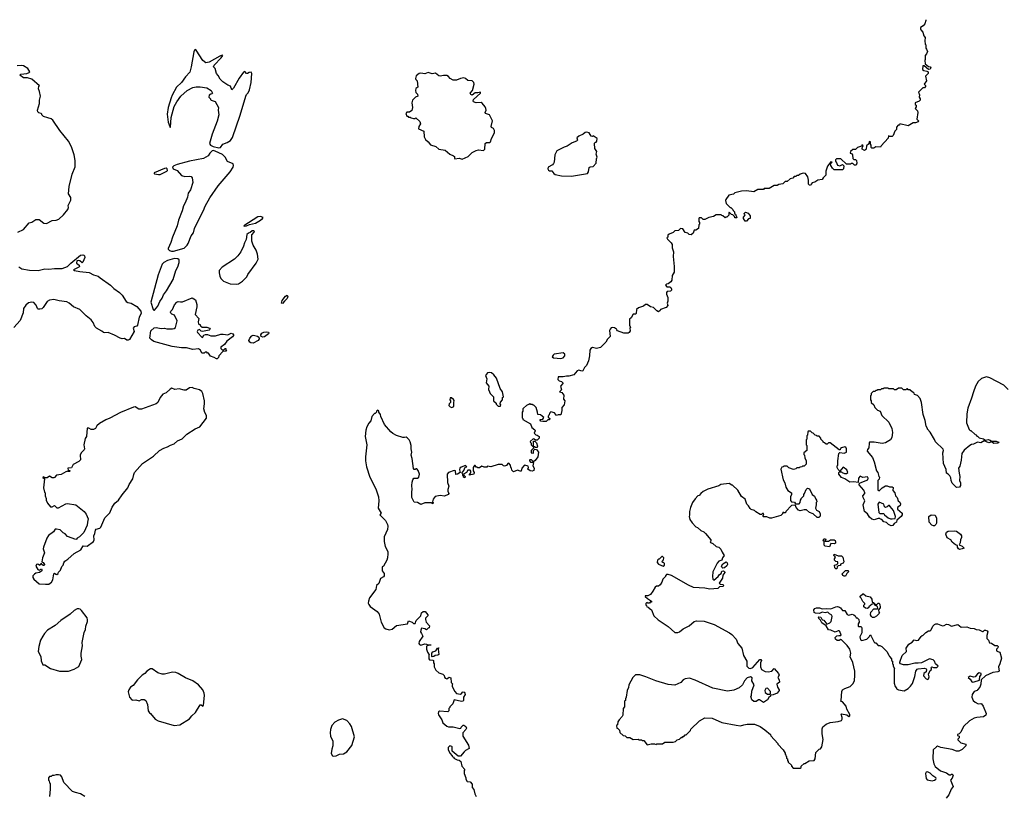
# Model space of a CAD drawing. Extents: x 2087054 to 2277909, y 548907 to 753496.
# Tile 408 of 444: x 2255167 to 2267264, y 663816 to 673355. Entities that reach past the tile are written whole.
import ezdxf

# ---------------------------------------------------------------- set-up
doc = ezdxf.new("R2010")
doc.units = 0

msp = doc.modelspace()

# ---------------------------------------------------------------- linework, layer by layer
at = {"layer": '0CON20XD'}
for points in [[(2266300, 673355), (2266302, 673345), (2266286, 673304), (2266269, 673281), (2266235, 673258), (2266233, 673245), (2266239, 673229), (2266263, 673203), (2266276, 673156), (2266292, 673135), (2266288, 673095), (2266292, 673055), (2266300, 673045), (2266300, 673005), (2266310, 672995), (2266320, 672965), (2266310, 672935), (2266292, 672915), (2266292, 672865), (2266288, 672855), (2266292, 672812), (2266332, 672782), (2266355, 672778), (2266360, 672765), (2266355, 672748), (2266335, 672742), (2266278, 672788), (2266262, 672788), (2266260, 672745), (2266275, 672730), (2266313, 672723), (2266327, 672717), (2266330, 672695), (2266298, 672662), (2266308, 672605), (2266280, 672565), (2266297, 672547), (2266298, 672535), (2266285, 672520), (2266262, 672518), (2266210, 672465), (2266222, 672432), (2266220, 672405), (2266230, 672385), (2266230, 672365), (2266217, 672353), (2266170, 672335), (2266170, 672315), (2266180, 672305), (2266180, 672285), (2266170, 672265), (2266197, 672237), (2266202, 672215), (2266190, 672135), (2266210, 672115), (2266205, 672100), (2266173, 672087), (2266145, 672088), (2266085, 672052), (2265982, 672078), (2265975, 672060), (2265962, 672058), (2265940, 672035), (2265940, 672005), (2265920, 671985), (2265900, 671935), (2265885, 671920), (2265855, 671920), (2265842, 671928), (2265838, 671902), (2265750, 671805), (2265745, 671790), (2265685, 671792), (2265662, 671778), (2265638, 671778), (2265630, 671785), (2265630, 671815), (2265620, 671825), (2265620, 671855), (2265605, 671860), (2265598, 671832), (2265570, 671805), (2265568, 671765), (2265560, 671755), (2265545, 671750), (2265520, 671765), (2265518, 671782), (2265530, 671805), (2265515, 671820), (2265508, 671802), (2265460, 671785), (2265438, 671762), (2265405, 671760), (2265374, 671736), (2265370, 671715), (2265385, 671710), (2265400, 671695), (2265402, 671652), (2265415, 671640), (2265438, 671638), (2265447, 671627), (2265452, 671595), (2265445, 671570), (2265425, 671570), (2265405, 671590), (2265385, 671590), (2265375, 671580), (2265325, 671580), (2265255, 671648), (2265203, 671647), (2265190, 671635), (2265190, 671615), (2265198, 671608), (2265215, 671570), (2265245, 671562), (2265275, 671578), (2265292, 671562), (2265290, 671525), (2265275, 671510), (2265265, 671510), (2265172, 671512), (2265152, 671532), (2265132, 671565), (2265130, 671585), (2265150, 671605), (2265135, 671610), (2265093, 671555), (2265073, 671495), (2265070, 671445), (2265037, 671413), (2265026, 671394), (2264974, 671386), (2264935, 671358), (2264905, 671350), (2264890, 671335), (2264885, 671320), (2264872, 671322), (2264860, 671335), (2264860, 671385), (2264850, 671425), (2264820, 671465), (2264795, 671472), (2264755, 671460), (2264735, 671440), (2264715, 671440), (2264705, 671430), (2264682, 671428), (2264665, 671410), (2264635, 671400), (2264595, 671370), (2264572, 671368), (2264545, 671340), (2264495, 671330), (2264475, 671320), (2264435, 671320), (2264377, 671283), (2264315, 671280), (2264305, 671270), (2264235, 671270), (2264185, 671242), (2264095, 671252), (2264035, 671250), (2263955, 671228), (2263937, 671213), (2263878, 671202), (2263843, 671147), (2263840, 671135), (2263848, 671098), (2263895, 671050), (2263905, 671050), (2263930, 671025), (2263932, 671012), (2263950, 670995), (2263950, 670975), (2263960, 670965), (2263978, 670922), (2263955, 670920), (2263948, 670938), (2263928, 670958), (2263912, 670962), (2263885, 670990), (2263880, 670985), (2263880, 670955), (2263855, 670930), (2263845, 670930), (2263835, 670920), (2263808, 670948), (2263795, 670950), (2263785, 670960), (2263725, 670960), (2263692, 670938), (2263633, 670927), (2263585, 670900), (2263565, 670900), (2263545, 670920), (2263515, 670920), (2263510, 670915), (2263510, 670875), (2263520, 670865), (2263520, 670845), (2263510, 670835), (2263508, 670792), (2263475, 670770), (2263455, 670770), (2263442, 670735), (2263418, 670712), (2263392, 670715), (2263375, 670732), (2263345, 670740), (2263315, 670788), (2263288, 670792), (2263260, 670765), (2263218, 670762), (2263195, 670740), (2263145, 670720), (2263132, 670708), (2263130, 670685), (2263120, 670675), (2263125, 670660), (2263172, 670615), (2263182, 670595), (2263184, 670554), (2263200, 670505), (2263197, 670445), (2263210, 670325), (2263207, 670255), (2263183, 670215), (2263178, 670155), (2263166, 670134), (2263135, 670110), (2263113, 670107), (2263100, 670095), (2263120, 670075), (2263153, 670073), (2263166, 670066), (2263176, 670045), (2263176, 670035), (2263165, 670022), (2263122, 670018), (2263112, 670005), (2263114, 669984), (2263132, 669945), (2263132, 669898), (2263122, 669875), (2263130, 669845), (2263108, 669822), (2263040, 669795), (2263036, 669784), (2263015, 669768), (2262995, 669778), (2262955, 669820), (2262919, 669829), (2262875, 669858), (2262855, 669858), (2262832, 669838), (2262772, 669818), (2262747, 669795), (2262740, 669745), (2262735, 669740), (2262705, 669740), (2262680, 669695), (2262660, 669675), (2262658, 669605), (2262670, 669575), (2262662, 669565), (2262666, 669534), (2262656, 669514), (2262645, 669506), (2262590, 669505), (2262510, 669535), (2262504, 669544), (2262500, 669555), (2262475, 669570), (2262445, 669573), (2262435, 669569), (2262421, 669555), (2262414, 669536), (2262420, 669465), (2262389, 669431), (2262370, 669395), (2262302, 669328), (2262255, 669317), (2262205, 669327), (2262184, 669316), (2262174, 669295), (2262170, 669225), (2262157, 669165), (2262131, 669109), (2262107, 669085), (2262085, 669042), (2262075, 669038), (2262035, 669052), (2262015, 669042), (2261976, 668994), (2261915, 668978), (2261885, 668978), (2261845, 668968), (2261782, 668968), (2261780, 668935), (2261795, 668920), (2261825, 668910), (2261840, 668895), (2261840, 668885), (2261810, 668855), (2261822, 668808), (2261800, 668785), (2261828, 668778), (2261852, 668745), (2261848, 668695), (2261863, 668673), (2261857, 668623), (2261828, 668592), (2261828, 668555), (2261815, 668500), (2261785, 668502), (2261763, 668493), (2261736, 668526), (2261693, 668537), (2261682, 668528), (2261668, 668492), (2261660, 668485), (2261662, 668472), (2261680, 668455), (2261678, 668442), (2261655, 668440), (2261635, 668418), (2261595, 668418), (2261570, 668425), (2261560, 668435), (2261560, 668445), (2261595, 668450), (2261608, 668468), (2261565, 668500), (2261534, 668504), (2261530, 668535), (2261512, 668592), (2261485, 668620), (2261475, 668620), (2261465, 668630), (2261445, 668630), (2261435, 668640), (2261428, 668632), (2261392, 668618), (2261358, 668582), (2261350, 668575), (2261350, 668545), (2261340, 668535), (2261340, 668465), (2261348, 668458), (2261350, 668445), (2261442, 668392), (2261458, 668345), (2261497, 668317), (2261500, 668305), (2261490, 668275), (2261510, 668255), (2261525, 668252), (2261550, 668235), (2261550, 668215), (2261525, 668190), (2261505, 668190), (2261490, 668205), (2261475, 668208), (2261440, 668175), (2261442, 668162), (2261450, 668155), (2261450, 668135), (2261472, 668112), (2261480, 668110), (2261478, 668092), (2261450, 668065), (2261450, 668035), (2261475, 668030), (2261480, 668035), (2261480, 668065), (2261495, 668080), (2261518, 668078), (2261540, 668045), (2261533, 667985), (2261499, 667941), (2261485, 667930), (2261475, 667930), (2261455, 667948), (2261435, 667950), (2261430, 667945), (2261430, 667935), (2261442, 667922), (2261475, 667920), (2261480, 667915), (2261472, 667875), (2261490, 667845), (2261485, 667820), (2261465, 667808), (2261440, 667815), (2261410, 667835), (2261418, 667855), (2261415, 667870), (2261375, 667882), (2261365, 667880), (2261338, 667845), (2261328, 667812), (2261315, 667810), (2261285, 667822), (2261235, 667802), (2261213, 667823), (2261210, 667845), (2261200, 667855), (2261198, 667885), (2261175, 667910), (2261164, 667906), (2261149, 667881), (2261125, 667870), (2261110, 667875), (2261095, 667890), (2261045, 667892), (2260955, 667862), (2260915, 667870), (2260905, 667860), (2260875, 667860), (2260845, 667870), (2260815, 667850), (2260795, 667850), (2260785, 667860), (2260775, 667860), (2260765, 667880), (2260755, 667880), (2260740, 667855), (2260740, 667815), (2260752, 667795), (2260746, 667774), (2260695, 667760), (2260692, 667768), (2260712, 667788), (2260712, 667812), (2260702, 667822), (2260675, 667822), (2260658, 667792), (2260620, 667775), (2260622, 667762), (2260640, 667745), (2260635, 667730), (2260620, 667735), (2260618, 667748), (2260610, 667755), (2260610, 667775), (2260600, 667785), (2260622, 667818)], [(2257613, 671783), (2257635, 671785), (2257665, 671825), (2257716, 671845), (2257758, 671872), (2257781, 671909), (2257878, 672182), (2257945, 672416), (2257955, 672438), (2257975, 672457), (2257990, 672495), (2258011, 672585), (2258019, 672695), (2258012, 672712), (2257985, 672707), (2257965, 672693), (2257952, 672695), (2257935, 672718), (2257915, 672710), (2257865, 672639), (2257795, 672514), (2257775, 672492), (2257758, 672538), (2257725, 672551), (2257665, 672591), (2257632, 672625), (2257605, 672668), (2257584, 672694), (2257567, 672755), (2257547, 672775), (2257555, 672795), (2257644, 672885), (2257662, 672915), (2257655, 672920), (2257625, 672909), (2257495, 672832), (2257455, 672826), (2257418, 672855), (2257335, 672982), (2257325, 672990), (2257315, 672982), (2257305, 672960), (2257275, 672775), (2257259, 672711), (2257205, 672655), (2257157, 672585), (2257095, 672525), (2257041, 672429), (2257029, 672395), (2256993, 672275), (2256981, 672195), (2256990, 672095), (2257013, 672043), (2257015, 672030), (2257020, 672035), (2257030, 672155), (2257065, 672288), (2257096, 672345), (2257147, 672415), (2257223, 672487), (2257295, 672522), (2257335, 672532), (2257385, 672532), (2257465, 672518), (2257519, 672485), (2257536, 672455), (2257527, 672443), (2257515, 672442), (2257495, 672430), (2257492, 672402), (2257510, 672385), (2257510, 672375), (2257520, 672365), (2257569, 672349), (2257608, 672275), (2257604, 672245), (2257612, 672185), (2257595, 672108), (2257530, 671950), (2257500, 671835), (2257512, 671815), (2257545, 671797), (2257613, 671783)], [(2255145, 670744), (2255215, 670779), (2255285, 670860), (2255315, 670870), (2255365, 670903), (2255405, 670900), (2255465, 670858), (2255495, 670853), (2255565, 670888), (2255616, 670894), (2255650, 670905), (2255705, 670958), (2255757, 671025), (2255767, 671047), (2255762, 671075), (2255795, 671140), (2255795, 671170), (2255768, 671215), (2255777, 671305), (2255811, 671459), (2255847, 671547), (2255850, 671625), (2255836, 671695), (2255804, 671795), (2255766, 671865), (2255659, 671995), (2255575, 672123), (2255555, 672138), (2255515, 672149), (2255460, 672165), (2255440, 672185), (2255440, 672195), (2255430, 672205), (2255403, 672213), (2255392, 672225), (2255388, 672245), (2255412, 672325), (2255412, 672365), (2255422, 672415), (2255412, 672475), (2255398, 672505), (2255403, 672537), (2255410, 672545), (2255315, 672626), (2255265, 672641), (2255215, 672640), (2255168, 672675), (2255180, 672685), (2255255, 672694), (2255282, 672705), (2255290, 672715), (2255266, 672756), (2255215, 672788), (2255195, 672792), (2255135, 672788)], [(2260605, 671644), (2260678, 671675), (2260726, 671724), (2260775, 671749), (2260805, 671756), (2260865, 671750), (2260882, 671765), (2260888, 671835), (2260904, 671846), (2260943, 671847), (2260952, 671855), (2260963, 671895), (2261002, 671965), (2261002, 671995), (2260988, 672018), (2260965, 672032), (2260960, 672045), (2260977, 672115), (2260938, 672185), (2260890, 672205), (2260886, 672215), (2260898, 672245), (2260896, 672265), (2260886, 672286), (2260849, 672329), (2260835, 672338), (2260775, 672333), (2260742, 672345), (2260738, 672355), (2260742, 672375), (2260828, 672455), (2260830, 672465), (2260795, 672457), (2260763, 672457), (2260725, 672430), (2260708, 672435), (2260702, 672455), (2260730, 672485), (2260749, 672565), (2260745, 672582), (2260725, 672603), (2260675, 672610), (2260644, 672634), (2260625, 672640), (2260585, 672632), (2260535, 672613), (2260495, 672612), (2260455, 672632), (2260435, 672658), (2260415, 672668), (2260375, 672672), (2260335, 672663), (2260317, 672667), (2260275, 672697), (2260235, 672690), (2260185, 672708), (2260145, 672692), (2260095, 672700), (2260074, 672696), (2260038, 672665), (2260031, 672635), (2260035, 672622), (2260052, 672605), (2260060, 672525), (2260035, 672510), (2260031, 672485), (2260035, 672460), (2260055, 672440), (2260060, 672415), (2260030, 672405), (2259993, 672365), (2259984, 672335), (2259993, 672275), (2259985, 672240), (2259955, 672220), (2259925, 672220), (2259912, 672205), (2259925, 672170), (2259935, 672170), (2259945, 672160), (2259965, 672160), (2259975, 672150), (2260005, 672140), (2260027, 672143), (2260035, 672150), (2260082, 672105), (2260092, 672075), (2260070, 672045), (2260068, 672015), (2260132, 671985), (2260138, 671915), (2260154, 671884), (2260186, 671856), (2260215, 671818), (2260278, 671798), (2260315, 671767), (2260395, 671752), (2260452, 671702), (2260498, 671685), (2260508, 671675), (2260508, 671655), (2260515, 671648), (2260565, 671653), (2260605, 671644)], [(2261945, 671433), (2262145, 671468), (2262157, 671485), (2262165, 671538), (2262175, 671548), (2262215, 671552), (2262250, 671595), (2262253, 671645), (2262262, 671665), (2262250, 671705), (2262260, 671735), (2262232, 671775), (2262228, 671835), (2262234, 671846), (2262248, 671852), (2262257, 671863), (2262262, 671895), (2262215, 671930), (2262205, 671922), (2262190, 671925), (2262165, 671967), (2262135, 671973), (2262115, 671968), (2262091, 671949), (2262035, 671926), (2262014, 671905), (2262020, 671875), (2262010, 671865), (2261955, 671843), (2261895, 671802), (2261855, 671789), (2261768, 671745), (2261741, 671695), (2261734, 671605), (2261725, 671588), (2261715, 671573), (2261662, 671545), (2261656, 671525), (2261665, 671508), (2261675, 671498), (2261705, 671498), (2261728, 671465), (2261745, 671453), (2261824, 671436), (2261945, 671433)], [(2257032, 670512), (2257055, 670514), (2257189, 670551), (2257224, 670585), (2257238, 670605), (2257275, 670699), (2257303, 670737), (2257315, 670789), (2257335, 670836), (2257427, 671013), (2257447, 671065), (2257505, 671167), (2257605, 671313), (2257754, 671485), (2257790, 671545), (2257796, 671566), (2257792, 671585), (2257720, 671615), (2257690, 671665), (2257660, 671700), (2257569, 671741), (2257545, 671749), (2257534, 671746), (2257504, 671716), (2257483, 671685), (2257425, 671652), (2257252, 671618), (2257102, 671578), (2257060, 671560), (2257044, 671545), (2257052, 671525), (2257104, 671505), (2257155, 671441), (2257195, 671429), (2257255, 671434), (2257275, 671428), (2257287, 671415), (2257294, 671355), (2257265, 671266), (2257236, 671225), (2257229, 671175), (2257200, 671105), (2257179, 671071), (2257165, 671006), (2257118, 670892), (2257101, 670825), (2257046, 670684), (2257025, 670620), (2256990, 670545), (2256990, 670535), (2257009, 670519), (2257032, 670512)], [(2256872, 671452), (2256895, 671454), (2256974, 671495), (2256982, 671505), (2256981, 671525), (2256965, 671532), (2256945, 671529), (2256820, 671475), (2256818, 671465), (2256825, 671462), (2256872, 671452)], [(2257925, 670818), (2257955, 670824), (2257990, 670840), (2258065, 670858), (2258126, 670894), (2258152, 670915), (2258157, 670927), (2258125, 670940), (2258095, 670932), (2257921, 670825), (2257925, 670818)], [(2264082, 670882), (2264060, 670915), (2264062, 670928), (2264080, 670955), (2264072, 670962), (2264070, 670975), (2264085, 670990), (2264118, 670978), (2264140, 670945), (2264140, 670915), (2264122, 670908), (2264095, 670882), (2264082, 670882)], [(2257825, 670108), (2257855, 670112), (2257905, 670142), (2257958, 670195), (2257972, 670225), (2258074, 670365), (2258096, 670415), (2258091, 670475), (2258073, 670525), (2258036, 670586), (2258020, 670635), (2258018, 670712), (2258050, 670745), (2258051, 670755), (2258044, 670764), (2258025, 670761), (2257998, 670742), (2257977, 670735), (2257957, 670715), (2257948, 670655), (2257928, 670615), (2257918, 670575), (2257884, 670506), (2257846, 670454), (2257805, 670412), (2257654, 670316), (2257620, 670275), (2257618, 670245), (2257628, 670205), (2257640, 670175), (2257670, 670145), (2257755, 670110), (2257825, 670108)], [(2255155, 670321), (2255195, 670296), (2255287, 670277), (2255395, 670275), (2255475, 670295), (2255525, 670290), (2255595, 670301), (2255689, 670301), (2255755, 670323), (2255795, 670366), (2255916, 670464), (2255945, 670468), (2255955, 670462), (2255964, 670454), (2255966, 670435), (2255943, 670377), (2255935, 670370), (2255905, 670392), (2255885, 670399), (2255868, 670392), (2255867, 670365), (2255899, 670339), (2255901, 670325), (2255892, 670315), (2255828, 670285), (2255842, 670275), (2255905, 670263), (2256019, 670249), (2256073, 670223), (2256132, 670205), (2256155, 670183), (2256282, 670095), (2256322, 670055), (2256394, 670004), (2256425, 669970), (2256476, 669896), (2256495, 669883), (2256535, 669872), (2256605, 669832), (2256655, 669777), (2256658, 669745), (2256637, 669703), (2256616, 669604), (2256605, 669590), (2256575, 669581), (2256560, 669565), (2256572, 669525), (2256515, 669427), (2256499, 669421), (2256485, 669420), (2256455, 669440), (2256425, 669436), (2256402, 669442), (2256332, 669482), (2256255, 669514), (2256215, 669508), (2256195, 669512), (2256178, 669528), (2256110, 669565), (2256091, 669585), (2256068, 669635), (2256045, 669668), (2255985, 669716), (2255905, 669794), (2255830, 669830), (2255777, 669875), (2255745, 669891), (2255652, 669902), (2255585, 669920), (2255535, 669911), (2255505, 669895), (2255455, 669819), (2255438, 669805), (2255415, 669800), (2255395, 669800), (2255386, 669806), (2255370, 669850), (2255340, 669880), (2255315, 669884), (2255274, 669876), (2255243, 669847), (2255215, 669807), (2255209, 669755), (2255175, 669660), (2255097, 669573)], [(2256815, 669787), (2256825, 669789), (2256865, 669837), (2256888, 669892), (2256919, 669935), (2256936, 669975), (2256972, 670025), (2257052, 670165), (2257085, 670275), (2257109, 670321), (2257128, 670375), (2257126, 670405), (2257110, 670420), (2257068, 670422), (2256982, 670398), (2256937, 670373), (2256919, 670351), (2256869, 670221), (2256779, 669885), (2256806, 669796), (2256815, 669787)], [(2257585, 669188), (2257555, 669208), (2257513, 669223), (2257485, 669260), (2257475, 669260), (2257465, 669270), (2257445, 669270), (2257435, 669260), (2257405, 669260), (2257388, 669295), (2257365, 669312), (2257295, 669304), (2257215, 669324), (2257155, 669324), (2257042, 669342), (2256814, 669404), (2256785, 669422), (2256768, 669445), (2256778, 669535), (2256818, 669572), (2256845, 669575), (2256905, 669561), (2256945, 669567), (2256975, 669560), (2257045, 669560), (2257065, 669563), (2257081, 669575), (2257103, 669655), (2257070, 669725), (2257035, 669740), (2257025, 669750), (2257022, 669765), (2257024, 669776), (2257044, 669796), (2257068, 669855), (2257096, 669884), (2257115, 669892), (2257145, 669888), (2257169, 669891), (2257285, 669940), (2257326, 669915), (2257344, 669856), (2257345, 669830), (2257322, 669735), (2257369, 669685), (2257358, 669645), (2257365, 669620), (2257375, 669610), (2257385, 669610), (2257390, 669595), (2257408, 669578), (2257465, 669579), (2257500, 669565), (2257508, 669555), (2257495, 669542), (2257415, 669524), (2257395, 669528), (2257375, 669550), (2257355, 669542), (2257347, 669525), (2257352, 669515), (2257405, 669454), (2257415, 669453), (2257430, 669480), (2257451, 669489), (2257475, 669487), (2257515, 669473), (2257575, 669473), (2257638, 669492), (2257666, 669494), (2257725, 669486), (2257765, 669503), (2257785, 669496), (2257793, 669485), (2257794, 669475), (2257782, 669458), (2257713, 669405), (2257683, 669367), (2257640, 669335), (2257640, 669315), (2257655, 669300), (2257675, 669300), (2257692, 669318), (2257698, 669318), (2257700, 669295), (2257708, 669282), (2257662, 669278), (2257612, 669228), (2257610, 669205), (2257595, 669190), (2257585, 669188)], [(2258395, 669868), (2258385, 669875), (2258392, 669905), (2258435, 669959), (2258455, 669970), (2258462, 669955), (2258455, 669930), (2258420, 669900), (2258395, 669868)], [(2258035, 669383), (2258008, 669385), (2257993, 669395), (2257984, 669414), (2257996, 669445), (2258018, 669472), (2258035, 669479), (2258056, 669476), (2258087, 669467), (2258104, 669455), (2258108, 669435), (2258097, 669415), (2258035, 669383)], [(2258155, 669457), (2258136, 669466), (2258131, 669485), (2258141, 669505), (2258165, 669517), (2258205, 669521), (2258225, 669516), (2258229, 669505), (2258224, 669495), (2258175, 669461), (2258155, 669457)], [(2261815, 669194), (2261846, 669204), (2261863, 669225), (2261866, 669246), (2261844, 669264), (2261735, 669246), (2261720, 669235), (2261711, 669215), (2261725, 669204), (2261815, 669194)], [(2261075, 668610), (2261080, 668625), (2261070, 668635), (2261073, 668657), (2261100, 668685), (2261100, 668715), (2261110, 668725), (2261098, 668785), (2261072, 668825), (2261024, 668954), (2260993, 668993), (2260965, 669018), (2260945, 669022), (2260915, 669018), (2260892, 668985), (2260908, 668945), (2260898, 668895), (2260932, 668855), (2260928, 668815), (2260938, 668785), (2260948, 668765), (2260990, 668725), (2260990, 668675), (2261020, 668645), (2261022, 668632), (2261045, 668610), (2261075, 668610)], [(2267310, 668815), (2267260, 668865), (2267085, 668958), (2267045, 668968), (2266983, 668947), (2266945, 668910), (2266910, 668855), (2266884, 668786), (2266862, 668705), (2266818, 668585), (2266803, 668513), (2266800, 668405), (2266833, 668323), (2266845, 668310), (2266855, 668310), (2266905, 668260), (2266920, 668255), (2266925, 668240), (2266935, 668240), (2266955, 668220), (2267007, 668207), (2267035, 668190), (2267065, 668200), (2267092, 668192), (2267105, 668180), (2267165, 668180), (2267173, 668173), (2267195, 668170), (2267198, 668162), (2267185, 668153), (2267135, 668151), (2267105, 668170), (2267075, 668156), (2267015, 668182), (2266975, 668160), (2266935, 668167), (2266885, 668140), (2266863, 668137), (2266840, 668125), (2266771, 668069), (2266743, 668027), (2266736, 667944), (2266717, 667873), (2266702, 667845), (2266708, 667785), (2266719, 667745), (2266713, 667695), (2266726, 667665), (2266726, 667634), (2266715, 667612), (2266675, 667610), (2266625, 667662), (2266610, 667695), (2266607, 667727), (2266594, 667754), (2266575, 667773), (2266553, 667785), (2266549, 667829), (2266517, 667905), (2266508, 668035), (2266517, 668065), (2266515, 668080), (2266421, 668171), (2266407, 668197), (2266355, 668290), (2266320, 668325), (2266320, 668335), (2266303, 668363), (2266292, 668432), (2266268, 668505), (2266248, 668655), (2266232, 668702), (2266198, 668738), (2266162, 668752), (2266158, 668768), (2266145, 668780), (2266135, 668780), (2266105, 668810), (2266085, 668810), (2266075, 668820), (2266065, 668820), (2266055, 668810), (2266025, 668810), (2266005, 668830), (2265965, 668830), (2265935, 668810), (2265915, 668810), (2265905, 668820), (2265845, 668820), (2265835, 668830), (2265785, 668830), (2265775, 668820), (2265755, 668820), (2265745, 668810), (2265705, 668810), (2265698, 668802), (2265685, 668800), (2265675, 668790), (2265655, 668790), (2265642, 668778), (2265630, 668765), (2265628, 668742), (2265620, 668735), (2265620, 668685), (2265630, 668675), (2265630, 668655), (2265660, 668625), (2265672, 668592), (2265705, 668560), (2265740, 668545), (2265760, 668495), (2265845, 668410), (2265882, 668335), (2265890, 668285), (2265882, 668225), (2265866, 668194), (2265805, 668158), (2265765, 668150), (2265664, 668166), (2265610, 668165), (2265602, 668155), (2265600, 668095), (2265582, 668078), (2265580, 668055), (2265647, 667977), (2265666, 667926), (2265693, 667813), (2265712, 667792), (2265723, 667743), (2265730, 667735), (2265728, 667712), (2265710, 667695), (2265710, 667575), (2265725, 667570), (2265762, 667605), (2265805, 667630), (2265825, 667630), (2265855, 667619), (2265885, 667617), (2265898, 667608), (2265894, 667574), (2265920, 667545), (2265929, 667509), (2265950, 667485), (2265960, 667445), (2265979, 667429), (2265989, 667409), (2265985, 667388), (2265952, 667365), (2265952, 667345), (2266008, 667295), (2266010, 667285), (2266010, 667275), (2265996, 667254), (2265942, 667208), (2265940, 667185), (2265912, 667168), (2265895, 667143), (2265875, 667137), (2265843, 667153), (2265819, 667179), (2265785, 667187), (2265758, 667218), (2265745, 667220), (2265735, 667230), (2265715, 667230), (2265665, 667213), (2265635, 667222), (2265607, 667245), (2265582, 667285), (2265548, 667315), (2265532, 667395), (2265550, 667445), (2265530, 667485), (2265527, 667505), (2265550, 667535), (2265550, 667545), (2265538, 667575), (2265482, 667642), (2265480, 667655), (2265493, 667667), (2265588, 667702), (2265592, 667725), (2265585, 667740), (2265527, 667733), (2265493, 667747), (2265474, 667726), (2265468, 667672), (2265415, 667677), (2265365, 667673), (2265305, 667717), (2265265, 667732), (2265233, 667773), (2265230, 667795), (2265235, 667800), (2265265, 667800), (2265272, 667792), (2265301, 667781), (2265325, 667780), (2265342, 667795), (2265330, 667825), (2265285, 667858), (2265245, 667810), (2265222, 667832), (2265210, 667855), (2265210, 667875), (2265220, 667885), (2265218, 667935), (2265232, 668028), (2265245, 668040), (2265295, 668031), (2265327, 668043), (2265326, 668085), (2265316, 668105), (2265305, 668110), (2265263, 668097), (2265252, 668088), (2265248, 668072), (2265235, 668070), (2265125, 668160), (2265105, 668160), (2265088, 668142), (2265075, 668140), (2265055, 668160), (2265040, 668165), (2265040, 668175), (2265012, 668202), (2265010, 668215), (2264988, 668238), (2264965, 668240), (2264958, 668248), (2264942, 668252), (2264918, 668278), (2264902, 668282), (2264885, 668300), (2264855, 668300), (2264850, 668295), (2264848, 668252), (2264840, 668245), (2264840, 668205), (2264830, 668195), (2264830, 668135), (2264840, 668125), (2264840, 668065), (2264800, 668035), (2264800, 668015), (2264808, 668008), (2264813, 667973), (2264830, 667935), (2264830, 667895), (2264805, 667870), (2264785, 667870), (2264777, 667863), (2264755, 667860), (2264745, 667850), (2264715, 667850), (2264705, 667840), (2264675, 667832), (2264615, 667850), (2264595, 667870), (2264555, 667870), (2264548, 667862), (2264532, 667858), (2264520, 667835), (2264548, 667705), (2264567, 667667), (2264582, 667615), (2264604, 667574), (2264650, 667545), (2264650, 667525), (2264638, 667495), (2264638, 667448), (2264650, 667435), (2264685, 667428), (2264698, 667408), (2264745, 667410), (2264758, 667425), (2264760, 667455), (2264770, 667465), (2264770, 667475), (2264800, 667505), (2264800, 667525), (2264810, 667535), (2264830, 667585), (2264848, 667602), (2264870, 667595)], [(2255485, 666420), (2255525, 666424), (2255557, 666445), (2255576, 666474), (2255585, 666550), (2255596, 666556), (2255613, 666543), (2255625, 666542), (2255640, 666555), (2255645, 666570), (2255667, 666593), (2255685, 666640), (2255700, 666655), (2255708, 666685), (2255723, 666705), (2255760, 666730), (2255835, 666799), (2255920, 666845), (2255949, 666891), (2255995, 666890), (2256073, 666945), (2256083, 666965), (2256078, 667015), (2256090, 667045), (2256097, 667085), (2256105, 667097), (2256151, 667109), (2256165, 667124), (2256215, 667236), (2256273, 667297), (2256304, 667366), (2256335, 667415), (2256382, 667455), (2256425, 667521), (2256495, 667606), (2256512, 667648), (2256557, 667715), (2256568, 667768), (2256578, 667795), (2256675, 667904), (2256811, 667995), (2256885, 668065), (2256937, 668093), (2256985, 668109), (2257019, 668131), (2257066, 668145), (2257105, 668184), (2257165, 668206), (2257222, 668265), (2257322, 668328), (2257382, 668355), (2257461, 668459), (2257461, 668495), (2257441, 668531), (2257428, 668575), (2257438, 668638), (2257436, 668675), (2257418, 668765), (2257407, 668787), (2257378, 668808), (2257310, 668825), (2257285, 668838), (2257255, 668833), (2257214, 668806), (2257186, 668804), (2257125, 668820), (2257075, 668812), (2257035, 668828), (2257015, 668818), (2256965, 668773), (2256924, 668756), (2256894, 668716), (2256866, 668655), (2256845, 668638), (2256665, 668570), (2256631, 668571), (2256585, 668600), (2256565, 668596), (2256405, 668530), (2256275, 668460), (2256225, 668442), (2256148, 668395), (2256114, 668366), (2256097, 668335), (2256075, 668321), (2256045, 668320), (2256015, 668340), (2255995, 668339), (2255987, 668235), (2255970, 668210), (2255956, 668135), (2255963, 668085), (2255958, 668072), (2255923, 668035), (2255912, 668005), (2255915, 667950), (2255895, 667928), (2255825, 667893), (2255805, 667850), (2255760, 667845), (2255762, 667822), (2255785, 667820), (2255788, 667815), (2255780, 667805), (2255760, 667805), (2255755, 667810), (2255735, 667802), (2255675, 667769), (2255618, 667762), (2255596, 667734), (2255585, 667730), (2255565, 667730), (2255535, 667750), (2255505, 667730), (2255475, 667730), (2255465, 667740), (2255452, 667738), (2255452, 667732), (2255470, 667715), (2255460, 667605), (2255473, 667553), (2255480, 667545), (2255480, 667505), (2255492, 667475), (2255493, 667453), (2255510, 667415), (2255545, 667370), (2255567, 667373), (2255595, 667388), (2255625, 667360), (2255645, 667360), (2255735, 667408), (2255755, 667412), (2255858, 667398), (2255958, 667315), (2255985, 667282), (2256010, 667225), (2255999, 667185), (2255997, 667145), (2255954, 667056), (2255902, 667005), (2255875, 666988), (2255866, 666974), (2255855, 666970), (2255756, 667006), (2255725, 667042), (2255702, 667052), (2255665, 667088), (2255619, 667099), (2255605, 667098), (2255584, 667066), (2255520, 667020), (2255501, 666989), (2255458, 666875), (2255456, 666855), (2255471, 666805), (2255448, 666745), (2255440, 666695), (2255455, 666690), (2255470, 666665), (2255468, 666652), (2255455, 666650), (2255440, 666665), (2255435, 666680), (2255420, 666665), (2255415, 666650), (2255400, 666665), (2255386, 666666), (2255375, 666664), (2255364, 666645), (2255392, 666602), (2255405, 666592), (2255435, 666610), (2255442, 666595), (2255438, 666585), (2255412, 666565), (2255365, 666557), (2255348, 666545), (2255328, 666525), (2255330, 666505), (2255343, 666485), (2255405, 666428), (2255485, 666420)], [(2260475, 668592), (2260500, 668605), (2260500, 668655), (2260506, 668676), (2260495, 668700), (2260485, 668700), (2260475, 668710), (2260455, 668710), (2260450, 668685), (2260460, 668675), (2260460, 668655), (2260442, 668638), (2260440, 668615), (2260455, 668600), (2260475, 668592)], [(2260622, 667818), (2260642, 667858), (2260660, 667865), (2260645, 667878), (2260590, 667860), (2260575, 667848), (2260570, 667825), (2260580, 667795), (2260545, 667772), (2260525, 667770), (2260520, 667815), (2260505, 667820), (2260435, 667792), (2260420, 667775), (2260422, 667672), (2260440, 667625), (2260428, 667585), (2260428, 667565), (2260440, 667535), (2260430, 667525), (2260385, 667503), (2260335, 667510), (2260272, 667498), (2260249, 667465), (2260240, 667435), (2260248, 667425), (2260245, 667410), (2260222, 667422), (2260195, 667422), (2260145, 667420), (2260095, 667402), (2260055, 667427), (2260015, 667430), (2259984, 667485), (2259984, 667555), (2259991, 667585), (2259984, 667634), (2259990, 667675), (2259998, 667705), (2260010, 667725), (2260055, 667723), (2260072, 667735), (2260080, 667775), (2260065, 667820), (2260048, 667838), (2260035, 667840), (2260025, 667830), (2260015, 667830), (2260004, 667844), (2259990, 667965), (2259979, 668005), (2259984, 668045), (2259976, 668085), (2259977, 668125), (2259965, 668172), (2259953, 668195), (2259928, 668218), (2259915, 668227), (2259895, 668223), (2259875, 668223), (2259795, 668247), (2259752, 668272), (2259728, 668295), (2259648, 668385), (2259603, 668483), (2259600, 668505), (2259580, 668535), (2259578, 668548), (2259565, 668560), (2259550, 668545), (2259550, 668535), (2259535, 668520), (2259525, 668520), (2259495, 668480), (2259482, 668428), (2259455, 668400), (2259432, 668355), (2259422, 668315), (2259413, 668235), (2259432, 668135), (2259417, 667985), (2259417, 667935), (2259427, 667865), (2259468, 667735), (2259543, 667595), (2259577, 667495), (2259580, 667445), (2259573, 667355), (2259607, 667295), (2259590, 667275), (2259662, 667205), (2259686, 667156), (2259690, 667135), (2259686, 667094), (2259647, 667003), (2259647, 666945), (2259657, 666885), (2259692, 666825), (2259692, 666795), (2259686, 666744), (2259677, 666715), (2259638, 666645), (2259620, 666635), (2259619, 666585), (2259646, 666555), (2259647, 666525), (2259635, 666511), (2259600, 666490), (2259579, 666431), (2259550, 666405), (2259544, 666355), (2259466, 666255), (2259451, 666215), (2259449, 666189), (2259455, 666172), (2259475, 666149), (2259560, 666085), (2259584, 666055), (2259607, 665957), (2259646, 665886), (2259665, 665872), (2259705, 665860), (2259745, 665869), (2259795, 665916), (2259930, 665935), (2259945, 665970), (2259990, 665955), (2260005, 665938), (2260025, 665938), (2260032, 665945), (2260033, 665965), (2260040, 665975), (2260097, 666033), (2260105, 666068), (2260125, 666087), (2260150, 666085), (2260182, 666045), (2260182, 666035), (2260154, 666006), (2260153, 665987), (2260162, 665955), (2260202, 665912), (2260200, 665885), (2260185, 665880), (2260165, 665860), (2260145, 665872), (2260105, 665880), (2260094, 665856), (2260091, 665835), (2260104, 665814), (2260122, 665785), (2260075, 665718), (2260070, 665695), (2260080, 665680), (2260095, 665673), (2260145, 665690), (2260167, 665687), (2260175, 665680), (2260218, 665678), (2260218, 665672), (2260185, 665670), (2260165, 665660), (2260164, 665624), (2260176, 665586), (2260198, 665555), (2260192, 665545), (2260193, 665503), (2260203, 665493), (2260245, 665490), (2260250, 665485), (2260250, 665455), (2260260, 665445), (2260258, 665405), (2260278, 665365), (2260315, 665332), (2260368, 665315), (2260381, 665301), (2260385, 665280), (2260395, 665268), (2260415, 665260), (2260445, 665278), (2260465, 665270), (2260470, 665215), (2260488, 665195), (2260480, 665185), (2260480, 665165), (2260513, 665103), (2260535, 665080), (2260585, 665070), (2260598, 665082), (2260604, 665096), (2260615, 665100), (2260630, 665095), (2260638, 665085), (2260640, 665065), (2260620, 665035), (2260620, 664995), (2260610, 664985), (2260595, 664980), (2260505, 665000), (2260488, 664952), (2260450, 664915), (2260450, 664905), (2260440, 664895), (2260440, 664865), (2260428, 664852), (2260325, 664860), (2260312, 664855), (2260307, 664835), (2260313, 664815), (2260352, 664755), (2260365, 664720), (2260416, 664676), (2260435, 664668), (2260495, 664668), (2260575, 664650), (2260587, 664653), (2260590, 664665), (2260615, 664690), (2260625, 664690), (2260648, 664675), (2260656, 664654), (2260648, 664635), (2260612, 664595), (2260610, 664555), (2260680, 664445), (2260690, 664405), (2260645, 664380), (2260627, 664363), (2260585, 664310), (2260555, 664310), (2260482, 664372), (2260480, 664425), (2260475, 664430), (2260452, 664438), (2260430, 664415), (2260430, 664385), (2260448, 664358), (2260450, 664345), (2260480, 664315), (2260480, 664305), (2260500, 664295), (2260500, 664285), (2260544, 664264), (2260565, 664262), (2260588, 664245), (2260600, 664185), (2260637, 664147), (2260630, 664135), (2260628, 664095), (2260647, 664045), (2260648, 664025), (2260665, 664000), (2260700, 663995), (2260726, 663966), (2260728, 663925), (2260745, 663900), (2260760, 663845), (2260777, 663815)], [(2261525, 668100), (2261505, 668100), (2261495, 668110), (2261480, 668110), (2261482, 668178), (2261498, 668178), (2261517, 668157), (2261530, 668115), (2261525, 668100)], [(2264870, 667595), (2264902, 667525), (2264933, 667503), (2264948, 667465), (2264958, 667455), (2264960, 667435), (2264952, 667425), (2264954, 667395), (2264944, 667354), (2264955, 667331), (2264990, 667315), (2265002, 667285), (2265002, 667258), (2264985, 667240), (2264965, 667240), (2264916, 667286), (2264872, 667302), (2264835, 667333), (2264804, 667336), (2264755, 667323), (2264735, 667332), (2264708, 667365), (2264698, 667388), (2264685, 667392), (2264651, 667389), (2264580, 667315), (2264575, 667300), (2264555, 667300), (2264542, 667308), (2264540, 667285), (2264520, 667265), (2264405, 667233), (2264385, 667233), (2264345, 667248), (2264305, 667250), (2264300, 667255), (2264302, 667268), (2264310, 667275), (2264305, 667290), (2264295, 667290), (2264282, 667278), (2264265, 667278), (2264210, 667310), (2264195, 667328), (2264155, 667340), (2264141, 667351), (2264122, 667385), (2264102, 667405), (2264080, 667465), (2264035, 667500), (2263990, 667575), (2263925, 667640), (2263915, 667640), (2263885, 667660), (2263783, 667647), (2263755, 667630), (2263623, 667587), (2263565, 667560), (2263534, 667536), (2263515, 667510), (2263500, 667505), (2263465, 667470), (2263433, 667427), (2263408, 667362), (2263398, 667315), (2263395, 667270), (2263392, 667255), (2263402, 667215), (2263428, 667175), (2263475, 667128), (2263495, 667118), (2263535, 667082), (2263573, 667063), (2263593, 667043), (2263660, 666965), (2263658, 666952), (2263650, 666945), (2263655, 666932), (2263685, 666922), (2263724, 666884), (2263756, 666876), (2263783, 666853), (2263798, 666815), (2263822, 666775), (2263803, 666745), (2263795, 666718), (2263755, 666704), (2263735, 666680), (2263683, 666575), (2263678, 666515), (2263684, 666484), (2263697, 666473), (2263748, 666515), (2263765, 666542), (2263785, 666553), (2263795, 666581), (2263815, 666586), (2263825, 666579), (2263830, 666565), (2263808, 666532), (2263802, 666495), (2263762, 666435), (2263775, 666420), (2263805, 666417), (2263820, 666405), (2263807, 666393), (2263765, 666390), (2263745, 666370), (2263645, 666360), (2263585, 666372), (2263445, 666382), (2263385, 666408), (2263175, 666528), (2263135, 666540), (2263115, 666540), (2263100, 666525), (2263100, 666515), (2263070, 666485), (2263058, 666445), (2263036, 666414), (2263015, 666398), (2262993, 666397), (2262973, 666387), (2262948, 666335), (2262917, 666293), (2262885, 666278), (2262852, 666278), (2262852, 666272), (2262880, 666245), (2262930, 666215), (2262928, 666202), (2262915, 666200), (2262905, 666190), (2262885, 666190), (2262872, 666198), (2262860, 666185), (2262860, 666165), (2262868, 666158), (2262872, 666142), (2262888, 666138), (2262902, 666122), (2262915, 666120), (2262928, 666108), (2262960, 666035), (2263010, 665985), (2263135, 665902), (2263215, 665830), (2263252, 665828), (2263275, 665838), (2263318, 665875), (2263391, 665909), (2263455, 665963), (2263483, 665973), (2263578, 665968), (2263698, 665928), (2263887, 665825), (2263916, 665805), (2263972, 665745), (2263990, 665695), (2264040, 665635), (2264060, 665545), (2264100, 665475), (2264102, 665415), (2264125, 665390), (2264145, 665387), (2264175, 665400), (2264262, 665495), (2264275, 665497), (2264280, 665485), (2264270, 665455), (2264270, 665405), (2264282, 665375), (2264325, 665348), (2264365, 665347), (2264408, 665352), (2264435, 665388), (2264492, 665325), (2264498, 665305), (2264482, 665275), (2264500, 665245), (2264502, 665218), (2264470, 665195), (2264478, 665155), (2264498, 665125), (2264498, 665115), (2264472, 665085), (2264425, 665062), (2264392, 665058), (2264390, 665045), (2264371, 665029), (2264355, 665000), (2264305, 664970), (2264255, 665000), (2264245, 665000), (2264215, 664980), (2264185, 664980), (2264162, 665002), (2264152, 665045), (2264160, 665055), (2264164, 665106), (2264190, 665185), (2264162, 665235), (2264165, 665270), (2264145, 665283), (2264105, 665270), (2264072, 665235), (2264048, 665185), (2264005, 665148), (2263942, 665118), (2263865, 665108), (2263684, 665144), (2263465, 665243), (2263395, 665267), (2263345, 665258), (2263320, 665245), (2263290, 665215), (2263215, 665182), (2263135, 665188), (2262984, 665234), (2262860, 665285), (2262785, 665308), (2262735, 665308), (2262702, 665275), (2262652, 665185), (2262647, 665153), (2262630, 665115), (2262620, 665035), (2262610, 665015), (2262610, 664995), (2262600, 664985), (2262600, 664915), (2262580, 664895), (2262577, 664813), (2262570, 664795), (2262533, 664757), (2262518, 664732), (2262510, 664695), (2262500, 664685), (2262502, 664652), (2262518, 664648), (2262538, 664628), (2262542, 664602), (2262582, 664562), (2262605, 664560), (2262625, 664540), (2262665, 664540), (2262705, 664512), (2262765, 664520), (2262775, 664510), (2262805, 664510), (2262815, 664500), (2262835, 664500), (2262875, 664450), (2262925, 664460), (2262965, 664460), (2262988, 664452), (2262995, 664460), (2263065, 664460), (2263095, 664480), (2263195, 664480), (2263225, 664490), (2263245, 664510), (2263275, 664520), (2263295, 664540), (2263305, 664540), (2263315, 664550), (2263325, 664550), (2263345, 664570), (2263355, 664570), (2263410, 664625), (2263415, 664640), (2263520, 664745), (2263585, 664782), (2263675, 664778), (2263795, 664722), (2263968, 664688), (2264025, 664682), (2264064, 664696), (2264105, 664702), (2264195, 664702), (2264265, 664672), (2264323, 664633), (2264390, 664575), (2264395, 664560), (2264480, 664465), (2264480, 664455), (2264547, 664387), (2264570, 664345), (2264570, 664335), (2264580, 664325), (2264580, 664315), (2264590, 664305), (2264590, 664285), (2264600, 664275), (2264600, 664255), (2264610, 664245), (2264610, 664235), (2264648, 664198), (2264650, 664185), (2264672, 664162), (2264755, 664160), (2264768, 664172), (2264770, 664185), (2264805, 664220), (2264815, 664220), (2264865, 664250), (2264930, 664255), (2264940, 664275), (2264950, 664355), (2264990, 664395), (2265005, 664400), (2265022, 664425), (2265038, 664515), (2265027, 664585), (2265028, 664645), (2265035, 664670), (2265075, 664702), (2265125, 664722), (2265225, 664734), (2265263, 664747), (2265272, 664765), (2265272, 664785), (2265260, 664825), (2265265, 664830), (2265329, 664819), (2265355, 664798), (2265366, 664804), (2265365, 664820), (2265328, 664885), (2265322, 664925), (2265276, 664976), (2265252, 664985), (2265258, 664992), (2265267, 665103), (2265278, 665125), (2265305, 665142), (2265370, 665165), (2265403, 665197), (2265422, 665235), (2265429, 665305), (2265426, 665355), (2265405, 665460), (2265371, 665531), (2265378, 665575), (2265366, 665625), (2265335, 665668), (2265265, 665738), (2265255, 665742), (2265235, 665730), (2265210, 665730), (2265190, 665745), (2265187, 665767), (2265205, 665786), (2265232, 665792), (2265255, 665790), (2265260, 665795), (2265245, 665840), (2265235, 665850), (2265225, 665850), (2265185, 665833), (2265135, 665858), (2265105, 665860), (2265075, 665910), (2265022, 665945), (2265008, 665978), (2264985, 666000), (2264980, 666015), (2264985, 666020), (2265010, 666015), (2265022, 665992), (2265032, 665982), (2265045, 665980), (2265085, 665930), (2265120, 665945), (2265138, 665962), (2265150, 666025), (2265145, 666040), (2265117, 666057), (2265095, 666080), (2265065, 666070), (2265025, 666078), (2264995, 666062), (2264944, 666064), (2264928, 666075), (2264924, 666106), (2264935, 666123), (2264955, 666130), (2264995, 666130), (2265025, 666120), (2265074, 666124), (2265135, 666118), (2265195, 666144), (2265215, 666148), (2265241, 666141), (2265253, 666133), (2265275, 666098), (2265305, 666100), (2265335, 666048), (2265355, 666043), (2265395, 666053), (2265415, 666047), (2265430, 666035), (2265445, 666010), (2265455, 666010), (2265478, 665988), (2265480, 665955), (2265470, 665935), (2265470, 665905), (2265475, 665900), (2265505, 665900), (2265512, 665885), (2265512, 665825), (2265490, 665775), (2265497, 665737), (2265515, 665730), (2265575, 665748), (2265602, 665775), (2265615, 665800), (2265630, 665785), (2265665, 665710), (2265675, 665700), (2265685, 665700), (2265715, 665670), (2265737, 665667), (2265760, 665655), (2265825, 665590), (2265842, 665552), (2265850, 665545), (2265852, 665532), (2265880, 665505), (2265880, 665485), (2265890, 665475), (2265890, 665445), (2265900, 665435), (2265900, 665415), (2265917, 665387), (2265912, 665375), (2265912, 665205), (2265923, 665163), (2265940, 665145), (2265940, 665135), (2265963, 665123), (2266035, 665112), (2266085, 665142), (2266112, 665168), (2266135, 665202), (2266165, 665287), (2266176, 665354), (2266193, 665377), (2266205, 665382), (2266285, 665390), (2266303, 665383), (2266308, 665375), (2266303, 665345), (2266275, 665325), (2266271, 665295), (2266305, 665258), (2266325, 665253), (2266335, 665259), (2266341, 665285), (2266334, 665316), (2266355, 665360), (2266370, 665375), (2266368, 665388), (2266360, 665395), (2266375, 665408), (2266395, 665400), (2266435, 665400), (2266450, 665415), (2266420, 665445), (2266407, 665475), (2266391, 665491), (2266345, 665503), (2266245, 665457), (2266205, 665450), (2266165, 665452), (2266085, 665430), (2266025, 665430), (2265990, 665445), (2265980, 665455), (2265980, 665465), (2266010, 665545), (2266062, 665595), (2266060, 665635), (2266090, 665685), (2266131, 665709), (2266155, 665737), (2266185, 665728), (2266210, 665735), (2266241, 665779), (2266255, 665790), (2266265, 665790), (2266301, 665829), (2266333, 665847), (2266352, 665848), (2266365, 665860)], [(2265885, 667223), (2265925, 667230), (2265927, 667255), (2265902, 667325), (2265860, 667375), (2265855, 667390), (2265845, 667390), (2265825, 667370), (2265804, 667364), (2265792, 667372), (2265783, 667403), (2265725, 667430), (2265712, 667405), (2265722, 667302), (2265735, 667290), (2265785, 667290), (2265792, 667272), (2265836, 667236), (2265865, 667223), (2265885, 667223)], [(2266395, 667137), (2266375, 667146), (2266340, 667185), (2266339, 667255), (2266365, 667274), (2266415, 667270), (2266433, 667233), (2266430, 667170), (2266423, 667155), (2266405, 667140), (2266395, 667137)], [(2266715, 666849), (2266702, 666855), (2266690, 666875), (2266688, 666898), (2266666, 666906), (2266625, 666936), (2266606, 666966), (2266562, 666992), (2266544, 667035), (2266555, 667061), (2266575, 667071), (2266657, 667077), (2266675, 667072), (2266728, 667035), (2266740, 667015), (2266740, 666995), (2266726, 666965), (2266722, 666928), (2266710, 666905), (2266745, 666887), (2266770, 666865), (2266745, 666854), (2266715, 666849)], [(2265115, 666880), (2265065, 666890), (2265052, 666902), (2265050, 666945), (2265040, 666955), (2265045, 666980), (2265068, 666978), (2265070, 666965), (2265060, 666955), (2265065, 666950), (2265105, 666950), (2265127, 666967), (2265175, 666968), (2265185, 666960), (2265192, 666942), (2265190, 666925), (2265175, 666918), (2265135, 666920), (2265115, 666880)], [(2263075, 666642), (2263090, 666655), (2263090, 666675), (2263078, 666688), (2263065, 666690), (2263060, 666705), (2263078, 666722), (2263080, 666745), (2263065, 666760), (2263055, 666760), (2263025, 666730), (2263015, 666730), (2263002, 666718), (2262998, 666688), (2263015, 666668), (2263075, 666642)], [(2263805, 666619), (2263792, 666632), (2263791, 666645), (2263805, 666671), (2263848, 666698), (2263861, 666685), (2263863, 666665), (2263855, 666648), (2263825, 666622), (2263805, 666619)], [(2265205, 666610), (2265195, 666610), (2265182, 666622), (2265180, 666655), (2265208, 666662), (2265220, 666675), (2265220, 666695), (2265195, 666700), (2265180, 666715), (2265180, 666735), (2265190, 666755), (2265170, 666775), (2265175, 666790), (2265225, 666772), (2265265, 666770), (2265282, 666752), (2265292, 666695), (2265285, 666680), (2265252, 666668), (2265250, 666650), (2265222, 666648), (2265210, 666635), (2265205, 666610)], [(2265315, 666522), (2265295, 666522), (2265280, 666530), (2265273, 666547), (2265315, 666590), (2265345, 666590), (2265350, 666575), (2265330, 666555), (2265315, 666522)], [(2265585, 666122), (2265558, 666128), (2265540, 666145), (2265540, 666165), (2265550, 666175), (2265550, 666185), (2265525, 666210), (2265505, 666250), (2265490, 666265), (2265494, 666276), (2265525, 666302), (2265535, 666302), (2265565, 666280), (2265616, 666266), (2265637, 666237), (2265642, 666202), (2265658, 666198), (2265670, 666185), (2265670, 666180), (2265642, 666178), (2265600, 666145), (2265600, 666135), (2265585, 666122)], [(2265665, 666012), (2265645, 666012), (2265632, 666025), (2265620, 666045), (2265623, 666077), (2265662, 666118), (2265705, 666120), (2265710, 666125), (2265708, 666148), (2265672, 666162), (2265670, 666180), (2265695, 666170), (2265715, 666190), (2265725, 666190), (2265737, 666167), (2265740, 666145), (2265738, 666132), (2265720, 666105), (2265722, 666078), (2265730, 666065), (2265695, 666030), (2265665, 666012)], [(2255765, 665353), (2255835, 665377), (2255895, 665412), (2255932, 665495), (2255923, 665537), (2255922, 665575), (2255937, 665665), (2255933, 665705), (2255961, 665829), (2255976, 665864), (2255978, 665905), (2256002, 665965), (2256002, 665985), (2255995, 666010), (2255925, 666100), (2255910, 666115), (2255895, 666120), (2255873, 666117), (2255835, 666098), (2255788, 666055), (2255673, 665977), (2255602, 665915), (2255510, 665855), (2255470, 665815), (2255450, 665785), (2255423, 665735), (2255401, 665655), (2255393, 665595), (2255428, 665535), (2255432, 665482), (2255452, 665432), (2255475, 665430), (2255545, 665387), (2255655, 665353), (2255765, 665353)], [(2266365, 665860), (2266388, 665905), (2266408, 665925), (2266425, 665933), (2266445, 665934), (2266505, 665911), (2266525, 665914), (2266555, 665929), (2266578, 665928), (2266615, 665908), (2266695, 665928), (2266734, 665894), (2266805, 665897), (2266845, 665880), (2266895, 665877), (2266920, 665865), (2266955, 665860), (2266995, 665840), (2267005, 665840), (2267023, 665857), (2267035, 665858), (2267055, 665847), (2267062, 665835), (2267048, 665792), (2267050, 665755), (2267070, 665735), (2267082, 665702), (2267105, 665698), (2267148, 665668), (2267175, 665668), (2267187, 665657), (2267185, 665640), (2267170, 665625), (2267170, 665605), (2267183, 665593), (2267208, 665585), (2267229, 665515), (2267210, 665445), (2267192, 665405), (2267200, 665355), (2267186, 665344), (2267125, 665338), (2267034, 665296), (2266982, 665248), (2266976, 665194), (2266962, 665155), (2266934, 665126), (2266930, 665115), (2266895, 665103), (2266869, 665065), (2266864, 665035), (2266882, 664995), (2266905, 664974), (2266945, 664953), (2266975, 664958), (2266985, 664952), (2267003, 664925), (2267042, 664835), (2267039, 664811), (2267008, 664792), (2266926, 664784), (2266894, 664776), (2266835, 664742), (2266762, 664675), (2266730, 664605), (2266708, 664582), (2266690, 664575), (2266690, 664565), (2266710, 664555), (2266710, 664535), (2266695, 664520), (2266695, 664510), (2266730, 664475), (2266790, 664455), (2266790, 664435), (2266745, 664390), (2266705, 664372), (2266675, 664370), (2266625, 664390), (2266484, 664414), (2266445, 664431), (2266430, 664425), (2266392, 664385), (2266386, 664276), (2266399, 664215), (2266415, 664184), (2266479, 664129), (2266554, 664104), (2266585, 664080), (2266605, 664080), (2266615, 664090), (2266625, 664090), (2266637, 664075), (2266625, 664040), (2266603, 664015), (2266638, 663935), (2266612, 663905), (2266582, 663835), (2266552, 663795)], [(2260235, 665530), (2260230, 665535), (2260232, 665575), (2260245, 665590), (2260278, 665602), (2260300, 665635), (2260318, 665638), (2260310, 665625), (2260315, 665560), (2260305, 665550), (2260273, 665547), (2260255, 665532), (2260235, 665530)], [(2257065, 664687), (2257135, 664693), (2257253, 664767), (2257284, 664806), (2257326, 664844), (2257385, 664940), (2257395, 664940), (2257418, 664922), (2257427, 664937), (2257437, 665055), (2257433, 665085), (2257417, 665125), (2257365, 665186), (2257294, 665234), (2257205, 665271), (2257115, 665326), (2257085, 665336), (2257045, 665339), (2256945, 665316), (2256916, 665316), (2256865, 665333), (2256795, 665382), (2256775, 665382), (2256728, 665355), (2256706, 665324), (2256674, 665306), (2256614, 665246), (2256562, 665178), (2256528, 665155), (2256507, 665125), (2256499, 665099), (2256518, 665035), (2256545, 665003), (2256557, 664997), (2256595, 665000), (2256635, 664990), (2256664, 665006), (2256695, 665007), (2256715, 664992), (2256736, 664945), (2256747, 664865), (2256761, 664841), (2256773, 664833), (2256832, 664765), (2256870, 664745), (2257065, 664687)], [(2266875, 665218), (2266895, 665222), (2266958, 665242), (2266963, 665287), (2266982, 665308), (2266980, 665325), (2266955, 665332), (2266935, 665322), (2266905, 665282), (2266885, 665280), (2266845, 665290), (2266820, 665275), (2266846, 665256), (2266865, 665222), (2266875, 665218)], [(2264385, 665070), (2264390, 665075), (2264390, 665105), (2264356, 665146), (2264335, 665142), (2264323, 665115), (2264325, 665090), (2264355, 665070), (2264385, 665070)], [(2259025, 664310), (2259055, 664312), (2259095, 664332), (2259145, 664338), (2259186, 664364), (2259248, 664442), (2259282, 664545), (2259243, 664675), (2259225, 664708), (2259185, 664747), (2259135, 664767), (2259085, 664753), (2259038, 664725), (2259003, 664685), (2258987, 664637), (2258981, 664595), (2258984, 664555), (2259013, 664495), (2259016, 664475), (2259016, 664435), (2259001, 664395), (2258994, 664344), (2259010, 664315), (2259025, 664310)], [(2255968, 663815), (2255915, 663848), (2255851, 663861), (2255817, 663877), (2255708, 663985), (2255687, 664055), (2255670, 664075), (2255645, 664082), (2255615, 664082), (2255585, 664070), (2255565, 664070), (2255555, 664060), (2255532, 664058), (2255520, 664045), (2255520, 664015), (2255530, 664005), (2255533, 663983), (2255540, 663975), (2255542, 663905), (2255532, 663815)], [(2266377, 664007), (2266405, 664013), (2266422, 664025), (2266428, 664035), (2266422, 664045), (2266388, 664068), (2266355, 664102), (2266320, 664115), (2266305, 664112), (2266298, 664095), (2266300, 664065), (2266303, 664035), (2266315, 664018), (2266377, 664007)]]:
    msp.add_lwpolyline(points, dxfattribs=at)

doc.saveas('drawing.dxf')
